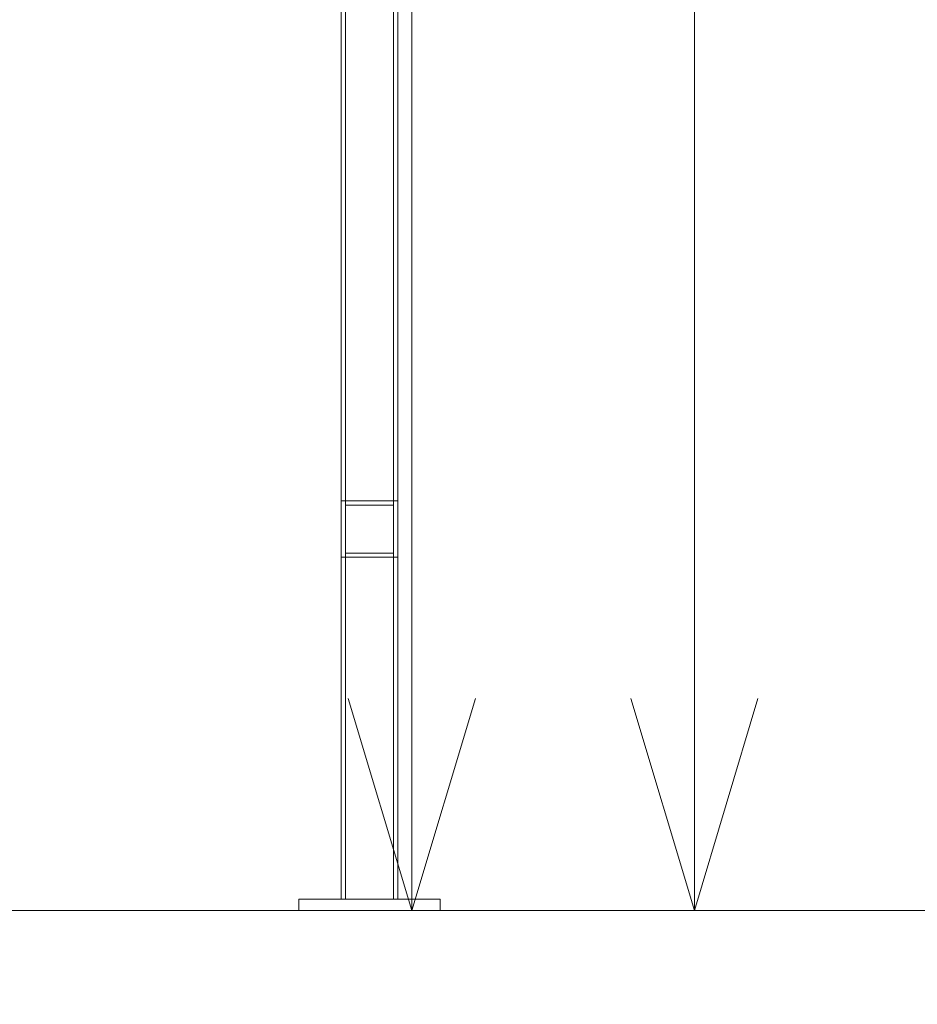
# Model space of a CAD drawing. Header units: millimetres. Extents: x -4738 to 65662, y -68080 to 6847.
# Tile 880 of 1056: x 24172 to 24808, y -67 to 631. Entities that reach past the tile are written whole.
import ezdxf

# ---------------------------------------------------------------- set-up
doc = ezdxf.new("R2010")
doc.units = ezdxf.units.MM
for name, color, linetype, lineweight in [('COTAS_O', 1, 'Continuous', 0), ('COTAS_P', 1, 'Continuous', 0), ('lateral_C05', 7, 'Continuous', 0)]:
    doc.layers.add(name, color=color, linetype=linetype, lineweight=lineweight)
doc.dimstyles.new('R19_100', dxfattribs={"dimtxt": 250, "dimasz": 150, "dimexe": 150, "dimexo": 80, "dimgap": 100, "dimtad": 1, "dimtih": 1, "dimtoh": 1, "dimdsep": 46, "dimcen": 0.09, "dimadec": 0, "dimazin": 0, "dimtfac": 1, "dimtdec": 4, "dimtofl": 0, "dimtmove": 0, "dimatfit": 3, "dimfxl": 1, "dimtolj": 1, "dimtzin": 0, "dimarcsym": 0})

# ---------------------------------------------------------------- blocks, each defined once
blk = doc.blocks.new('DIM_R31_4')
at = {"layer": 'COTAS_P'}
for p, q in [((15248.37, 1279.09), (24311.82, 4109.09)), ((24311.82, 4109.09), (24155.23, 4107.34)), ((24311.82, 4109.09), (24182.05, 4021.43)), ((24580.07, 3250), (24311.82, 4109.09)), ((15248.37, 1279.09), (15378.14, 1366.76)), ((15248.37, 1279.09), (15404.97, 1280.85)), ((15516.62, 420), (15248.37, 1279.09))]:
    blk.add_line(p, q, dxfattribs=at)
blk.add_text('9495 P', height=250, rotation=17.34062, dxfattribs=at).set_placement((19750.29, 2789.55))
blk = doc.blocks.new('DIM_R31_6')
at = {"layer": 'COTAS_P'}
for p, q in [((24580.07, 3250), (24980.07, 3250)), ((24980.07, 3250), (24935.07, 3100)), ((24980.07, 0), (24980.07, 3250)), ((24980.07, 3250), (25025.07, 3100)), ((24980.07, 0), (24935.07, 150)), ((24980.07, 0), (25025.07, 150)), ((24580.07, 0), (24980.07, 0))]:
    blk.add_line(p, q, dxfattribs=at)
blk.add_text('3250 P', height=250, rotation=90, dxfattribs=at).set_placement((24880.07, 1625))
blk = doc.blocks.new('DIM_R31_8')
at = {"layer": 'COTAS_P'}
for p, q in [((24250.07, 1241), (24650.07, 1241)), ((24650.07, 1241), (24605.07, 1091)), ((24650.07, 0), (24650.07, 1241)), ((24650.07, 1241), (24695.07, 1091)), ((24650.07, 0), (24605.07, 150)), ((24650.07, 0), (24695.07, 150)), ((24250.07, 0), (24650.07, 0))]:
    blk.add_line(p, q, dxfattribs=at)
blk.add_text('1241 P', height=250, rotation=90, dxfattribs=at).set_placement((24550.07, 620.5))
blk = doc.blocks.new('DIM_R31_26')
at = {"layer": 'COTAS_O'}
for p, q in [((23750.07, 0), (23750.07, -900)), ((25950.07, 0), (25950.07, -900)), ((23750.07, -900), (23900.07, -855)), ((25950.07, -900), (25800.07, -855)), ((23750.07, -900), (25950.07, -900)), ((23750.07, -900), (23900.07, -945)), ((25950.07, -900), (25800.07, -945))]:
    blk.add_line(p, q, dxfattribs=at)
blk.add_text('2200 O', height=250, dxfattribs=at).set_placement((24850.07, -800))
blk = doc.blocks.new('DIM_R31_27')
at = {"layer": 'COTAS_O'}
for p, q in [((23750.07, 2330), (24450.07, 2330)), ((24450.07, 2330), (24405.07, 2180)), ((24450.07, 0), (24450.07, 2330)), ((24450.07, 2330), (24495.07, 2180)), ((24450.07, 0), (24405.07, 150)), ((24450.07, 0), (24495.07, 150)), ((23750.07, 0), (24450.07, 0))]:
    blk.add_line(p, q, dxfattribs=at)
blk.add_text('2330 O', height=250, rotation=90, dxfattribs=at).set_placement((24350.07, 1165))
blk = doc.blocks.new('DIM_R31_32')
at = {"layer": 'COTAS_P'}
for p, q in [((112.7, 0), (112.7, -2500)), ((65298.09, 0), (65298.09, -2500)), ((112.7, -2500), (262.7, -2455)), ((65298.09, -2500), (65148.09, -2455)), ((112.7, -2500), (65298.09, -2500)), ((112.7, -2500), (262.7, -2545)), ((65298.09, -2500), (65148.09, -2545))]:
    blk.add_line(p, q, dxfattribs=at)
blk.add_text('65185.39 P', height=250, dxfattribs=at).set_placement((32705.4, -2400))

msp = doc.modelspace()

# ---------------------------------------------------------------- linework, layer by layer
at = {"layer": 'lateral_C05'}
for p, q in [((24400.067, 8), (24400.067, 1200)), ((24403.067, 1200), (24403.067, 8)), ((24437.067, 1200), (24437.067, 8)), ((24440.067, 8), (24440.067, 1200)), ((24400.067, 250), (24400.067, 290)), ((24400.067, 290), (24440.067, 290)), ((24403.067, 287), (24403.067, 253)), ((24403.067, 287), (24437.067, 287)), ((24437.067, 287), (24437.067, 253)), ((24440.067, 250), (24440.067, 290)), ((24403.067, 253), (24437.067, 253)), ((24400.067, 250), (24440.067, 250)), ((24370.067, 0), (24370.067, 8)), ((24370.067, 8), (24470.067, 8)), ((24378.576, 8), (24378.6, 8)), ((24378.6, 8), (24378.64, 8)), ((24378.64, 8), (24378.696, 8)), ((24378.696, 8), (24378.768, 8)), ((24378.768, 8), (24378.856, 8)), ((24378.856, 8), (24378.959, 8)), ((24378.959, 8), (24379.078, 8)), ((24379.078, 8), (24379.211, 8)), ((24379.211, 8), (24379.359, 8)), ((24379.359, 8), (24379.521, 8)), ((24379.521, 8), (24379.697, 8)), ((24379.697, 8), (24379.886, 8)), ((24379.886, 8), (24380.088, 8)), ((24380.088, 8), (24380.303, 8)), ((24380.303, 8), (24380.529, 8)), ((24380.529, 8), (24380.767, 8)), ((24380.767, 8), (24381.015, 8)), ((24381.015, 8), (24381.273, 8)), ((24381.273, 8), (24381.541, 8)), ((24381.541, 8), (24381.817, 8)), ((24381.817, 8), (24382.102, 8)), ((24382.102, 8), (24382.394, 8)), ((24382.394, 8), (24382.693, 8)), ((24382.693, 8), (24382.997, 8)), ((24382.997, 8), (24383.307, 8)), ((24383.307, 8), (24383.621, 8)), ((24383.621, 8), (24383.939, 8)), ((24383.939, 8), (24384.259, 8)), ((24384.259, 8), (24384.582, 8)), ((24384.582, 8), (24384.905, 8)), ((24384.905, 8), (24385.23, 8)), ((24385.23, 8), (24385.553, 8)), ((24385.553, 8), (24385.876, 8)), ((24385.876, 8), (24386.196, 8)), ((24386.196, 8), (24386.514, 8)), ((24386.514, 8), (24386.828, 8)), ((24386.828, 8), (24387.138, 8)), ((24387.138, 8), (24387.442, 8)), ((24387.442, 8), (24387.741, 8)), ((24387.741, 8), (24388.033, 8)), ((24388.033, 8), (24388.317, 8)), ((24388.317, 8), (24388.594, 8)), ((24388.594, 8), (24388.862, 8)), ((24388.862, 8), (24389.12, 8)), ((24389.12, 8), (24389.368, 8)), ((24389.368, 8), (24389.606, 8)), ((24389.606, 8), (24389.832, 8)), ((24389.832, 8), (24390.047, 8)), ((24390.047, 8), (24390.249, 8)), ((24390.249, 8), (24390.438, 8)), ((24390.438, 8), (24390.614, 8)), ((24390.614, 8), (24390.776, 8)), ((24390.776, 8), (24390.924, 8)), ((24390.924, 8), (24391.057, 8)), ((24391.057, 8), (24391.175, 8)), ((24391.279, 8), (24391.175, 8)), ((24391.366, 8), (24391.279, 8)), ((24391.439, 8), (24391.366, 8)), ((24391.495, 8), (24391.439, 8)), ((24391.535, 8), (24391.495, 8)), ((24391.559, 8), (24391.535, 8)), ((24400.067, 8), (24440.067, 8)), ((24437.067, 8), (24403.067, 8)), ((24448.576, 8), (24448.6, 8)), ((24448.6, 8), (24448.64, 8)), ((24448.64, 8), (24448.696, 8)), ((24448.696, 8), (24448.768, 8)), ((24448.768, 8), (24448.856, 8)), ((24448.856, 8), (24448.959, 8)), ((24448.959, 8), (24449.078, 8)), ((24449.078, 8), (24449.211, 8)), ((24449.211, 8), (24449.359, 8)), ((24449.359, 8), (24449.521, 8)), ((24449.521, 8), (24449.697, 8)), ((24449.697, 8), (24449.886, 8)), ((24449.886, 8), (24450.088, 8)), ((24450.088, 8), (24450.303, 8)), ((24450.303, 8), (24450.529, 8)), ((24450.529, 8), (24450.767, 8)), ((24450.767, 8), (24451.015, 8)), ((24451.015, 8), (24451.273, 8)), ((24451.273, 8), (24451.541, 8)), ((24451.541, 8), (24451.817, 8)), ((24451.817, 8), (24452.102, 8)), ((24452.102, 8), (24452.394, 8)), ((24452.394, 8), (24452.693, 8)), ((24452.693, 8), (24452.997, 8)), ((24452.997, 8), (24453.307, 8)), ((24453.307, 8), (24453.621, 8)), ((24453.621, 8), (24453.939, 8)), ((24453.939, 8), (24454.259, 8)), ((24454.259, 8), (24454.582, 8)), ((24454.582, 8), (24454.905, 8)), ((24454.905, 8), (24455.23, 8)), ((24455.23, 8), (24455.553, 8)), ((24455.553, 8), (24455.876, 8)), ((24455.876, 8), (24456.196, 8)), ((24456.196, 8), (24456.514, 8)), ((24456.514, 8), (24456.828, 8)), ((24456.828, 8), (24457.138, 8)), ((24457.138, 8), (24457.442, 8)), ((24457.442, 8), (24457.741, 8)), ((24457.741, 8), (24458.033, 8)), ((24458.033, 8), (24458.317, 8)), ((24458.317, 8), (24458.594, 8)), ((24458.594, 8), (24458.862, 8)), ((24458.862, 8), (24459.12, 8)), ((24459.12, 8), (24459.368, 8)), ((24459.368, 8), (24459.606, 8)), ((24459.606, 8), (24459.832, 8)), ((24459.832, 8), (24460.047, 8)), ((24460.047, 8), (24460.249, 8)), ((24460.249, 8), (24460.438, 8)), ((24460.438, 8), (24460.614, 8)), ((24460.614, 8), (24460.776, 8)), ((24460.776, 8), (24460.924, 8)), ((24460.924, 8), (24461.057, 8)), ((24461.057, 8), (24461.175, 8)), ((24461.279, 8), (24461.175, 8)), ((24461.366, 8), (24461.279, 8)), ((24461.439, 8), (24461.366, 8)), ((24461.495, 8), (24461.439, 8)), ((24461.535, 8), (24461.495, 8)), ((24461.559, 8), (24461.535, 8)), ((24470.067, 0), (24470.067, 8)), ((24370.067, 0), (24470.067, 0)), ((24378.576, 0), (24378.6, 0)), ((24378.6, 0), (24378.64, 0)), ((24378.64, 0), (24378.696, 0)), ((24378.696, 0), (24378.768, 0)), ((24378.768, 0), (24378.856, 0)), ((24378.856, 0), (24378.959, 0)), ((24378.959, 0), (24379.078, 0)), ((24379.078, 0), (24379.211, 0)), ((24379.211, 0), (24379.359, 0)), ((24379.359, 0), (24379.521, 0)), ((24379.521, 0), (24379.697, 0)), ((24379.697, 0), (24379.886, 0)), ((24379.886, 0), (24380.088, 0)), ((24380.088, 0), (24380.303, 0)), ((24380.303, 0), (24380.529, 0)), ((24380.529, 0), (24380.767, 0)), ((24380.767, 0), (24381.015, 0)), ((24381.015, 0), (24381.273, 0)), ((24381.273, 0), (24381.541, 0)), ((24381.541, 0), (24381.817, 0)), ((24381.817, 0), (24382.102, 0)), ((24382.102, 0), (24382.394, 0)), ((24382.394, 0), (24382.693, 0)), ((24382.693, 0), (24382.997, 0)), ((24382.997, 0), (24383.307, 0)), ((24383.307, 0), (24383.621, 0)), ((24383.621, 0), (24383.939, 0)), ((24383.939, 0), (24384.259, 0)), ((24384.259, 0), (24384.582, 0)), ((24384.582, 0), (24384.905, 0)), ((24384.905, 0), (24385.23, 0)), ((24385.23, 0), (24385.553, 0)), ((24385.553, 0), (24385.876, 0)), ((24385.876, 0), (24386.196, 0)), ((24386.196, 0), (24386.514, 0)), ((24386.514, 0), (24386.828, 0)), ((24386.828, 0), (24387.138, 0)), ((24387.138, 0), (24387.442, 0)), ((24387.442, 0), (24387.741, 0)), ((24387.741, 0), (24388.033, 0)), ((24388.033, 0), (24388.317, 0)), ((24388.317, 0), (24388.594, 0)), ((24388.594, 0), (24388.862, 0)), ((24388.862, 0), (24389.12, 0)), ((24389.12, 0), (24389.368, 0)), ((24389.368, 0), (24389.606, 0)), ((24389.606, 0), (24389.832, 0)), ((24389.832, 0), (24390.047, 0)), ((24390.047, 0), (24390.249, 0)), ((24390.249, 0), (24390.438, 0)), ((24390.438, 0), (24390.614, 0)), ((24390.614, 0), (24390.776, 0)), ((24390.776, 0), (24390.924, 0)), ((24390.924, 0), (24391.057, 0)), ((24391.057, 0), (24391.175, 0)), ((24391.279, 0), (24391.175, 0)), ((24391.366, 0), (24391.279, 0)), ((24391.439, 0), (24391.366, 0)), ((24391.495, 0), (24391.439, 0)), ((24391.535, 0), (24391.495, 0)), ((24391.559, 0), (24391.535, 0)), ((24448.576, 0), (24448.6, 0)), ((24448.6, 0), (24448.64, 0)), ((24448.64, 0), (24448.696, 0)), ((24448.696, 0), (24448.768, 0)), ((24448.768, 0), (24448.856, 0)), ((24448.856, 0), (24448.959, 0)), ((24448.959, 0), (24449.078, 0)), ((24449.078, 0), (24449.211, 0)), ((24449.211, 0), (24449.359, 0)), ((24449.359, 0), (24449.521, 0)), ((24449.521, 0), (24449.697, 0)), ((24449.697, 0), (24449.886, 0)), ((24449.886, 0), (24450.088, 0)), ((24450.088, 0), (24450.303, 0)), ((24450.303, 0), (24450.529, 0)), ((24450.529, 0), (24450.767, 0)), ((24450.767, 0), (24451.015, 0)), ((24451.015, 0), (24451.273, 0)), ((24451.273, 0), (24451.541, 0)), ((24451.541, 0), (24451.817, 0)), ((24451.817, 0), (24452.102, 0)), ((24452.102, 0), (24452.394, 0)), ((24452.394, 0), (24452.693, 0)), ((24452.693, 0), (24452.997, 0)), ((24452.997, 0), (24453.307, 0)), ((24453.307, 0), (24453.621, 0)), ((24453.621, 0), (24453.939, 0)), ((24453.939, 0), (24454.259, 0)), ((24454.259, 0), (24454.582, 0)), ((24454.582, 0), (24454.905, 0)), ((24454.905, 0), (24455.23, 0)), ((24455.23, 0), (24455.553, 0)), ((24455.553, 0), (24455.876, 0)), ((24455.876, 0), (24456.196, 0)), ((24456.196, 0), (24456.514, 0)), ((24456.514, 0), (24456.828, 0)), ((24456.828, 0), (24457.138, 0)), ((24457.138, 0), (24457.442, 0)), ((24457.442, 0), (24457.741, 0)), ((24457.741, 0), (24458.033, 0)), ((24458.033, 0), (24458.317, 0)), ((24458.317, 0), (24458.594, 0)), ((24458.594, 0), (24458.862, 0)), ((24458.862, 0), (24459.12, 0)), ((24459.12, 0), (24459.368, 0)), ((24459.368, 0), (24459.606, 0)), ((24459.606, 0), (24459.832, 0)), ((24459.832, 0), (24460.047, 0)), ((24460.047, 0), (24460.249, 0)), ((24460.249, 0), (24460.438, 0)), ((24460.438, 0), (24460.614, 0)), ((24460.614, 0), (24460.776, 0)), ((24460.776, 0), (24460.924, 0)), ((24460.924, 0), (24461.057, 0)), ((24461.057, 0), (24461.175, 0)), ((24461.279, 0), (24461.175, 0)), ((24461.366, 0), (24461.279, 0)), ((24461.439, 0), (24461.366, 0)), ((24461.495, 0), (24461.439, 0)), ((24461.535, 0), (24461.495, 0)), ((24461.559, 0), (24461.535, 0))]:
    msp.add_line(p, q, dxfattribs=at)

# ---------------------------------------------------------------- dimensions: what is measured, and where the dimension line sits
at = {"layer": 'COTAS_O'}
for p2, distance, picture, middle in [((23750.067, 2330), -700, 'DIM_R31_27', (24450.067, 1165)), ((25950.067, 0), -900, 'DIM_R31_26', (24850.067, -900))]:
    dim = msp.add_aligned_dim(p1=(23750.067, 0), p2=p2, distance=distance, text='<> O', dimstyle='R19_100', dxfattribs=at)
    dim.commit()
    dim.dimension.update_dxf_attribs({"geometry": picture, "text_midpoint": middle})
at = {"layer": 'COTAS_P'}
for p1, p2, distance, picture, middle in [((15516.618, 420), (24580.067, 3250), 900, 'DIM_R31_4', (19780.096, 2694.095)), ((24580.067, 0), (24580.067, 3250), -400, 'DIM_R31_6', (24980.067, 1625)), ((24250.067, 0), (24250.067, 1241), -400, 'DIM_R31_8', (24650.067, 620.5)), ((112.7, 0), (65298.0949, 0), -2500, 'DIM_R31_32', (32705.3975, -2500))]:
    dim = msp.add_aligned_dim(p1=p1, p2=p2, distance=distance, text='<> P', dimstyle='R19_100', dxfattribs=at)
    dim.commit()
    dim.dimension.update_dxf_attribs({"geometry": picture, "text_midpoint": middle})

doc.saveas('drawing.dxf')
